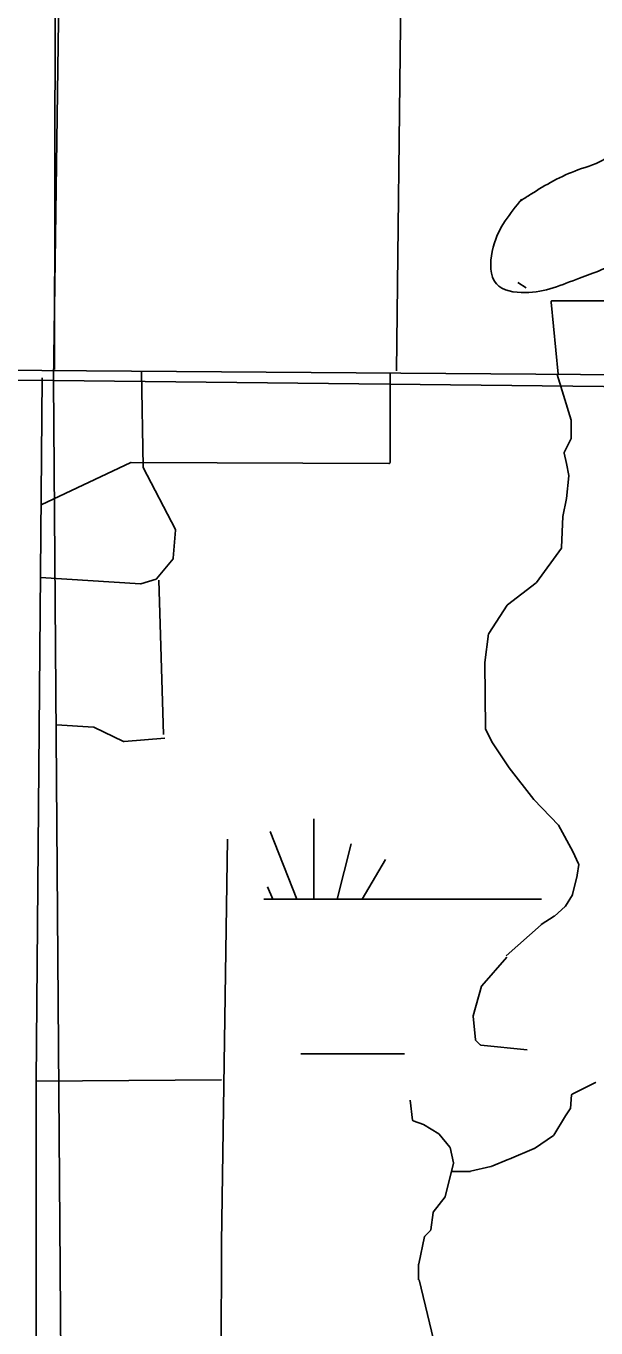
# Model space of a CAD drawing. Extents: x 408847 to 817539, y 923858 to 1151780.
# Drawn here: x 505146 to 507356, y 1063617 to 1068670 of the extents above; entities that cross this region are included whole.
import ezdxf

# ---------------------------------------------------------------- set-up
doc = ezdxf.new("R2010")
doc.units = 0
for name, color, linetype in [('Lakes and Ponds', 7, 'Continuous'), ('Level 12', 7, 'Continuous'), ('Local Roads Improved', 7, 'Continuous'), ('Local Roads Paved', 7, 'Continuous'), ('Section Lines', 7, 'Continuous'), ('State Routes Highway Center Lines', 7, 'Continuous'), ('Swamps', 7, 'Continuous')]:
    doc.layers.add(name, color=color, linetype=linetype)

msp = doc.modelspace()

# ---------------------------------------------------------------- linework, layer by layer
at = {"layer": 'Lakes and Ponds'}
msp.add_line((507065.5, 1067993.6), (507068.3, 1067998.4), dxfattribs=at)
msp.add_spline([(507068.3, 1067998.4), (507003.5, 1067913.6), (506953.4, 1067795.6), (506969.5, 1067669.6), (507081.5, 1067635.5), (507291.5, 1067691.6), (507451.5, 1067763.6), (507575.6, 1067907.6), (507637.6, 1068059.6), (507581.6, 1068129.6), (507563.6, 1068177.7), (507647.6, 1068243.7), (507697.6, 1068355.7), (507575.6, 1068433.7), (507465.6, 1068281.7), (507393.5, 1068157.6), (507285.5, 1068111.6), (507103.5, 1068017.6), (507065.5, 1067993.6)], degree=3, dxfattribs=at)
at = {"layer": 'Level 12'}
msp.add_line((507052.9, 1067674.2), (507084.7, 1067653.7), dxfattribs=at)
at = {"layer": 'Local Roads Improved'}
for p, q in [((505208.9, 1067304.4), (505184.5, 1064575.1)), ((505208.9, 1067304.4), (505184.5, 1064575.1)), ((505184.5, 1064575.1), (505185.2, 1063957.4)), ((505184.5, 1064575.1), (505185.2, 1063957.4)), ((505185.2, 1063957.4), (505179.1, 1060581.6)), ((505185.2, 1063957.4), (505179.1, 1060581.6))]:
    msp.add_line(p, q, dxfattribs=at)
at = {"layer": 'Local Roads Paved'}
for p, q in [((505260.3, 1069619), (505255.6, 1067337.1)), ((506609.1, 1069554.1), (506581.9, 1067332.4)), ((507181.4, 1067599), (507209, 1067318.4)), ((507932.9, 1067603.4), (507185.4, 1067603.4)), ((505593.5, 1067329.9), (505599.7, 1066959.1)), ((506557.1, 1067322.8), (506557.1, 1066976.2)), ((505208.9, 1067304.4), (505184.5, 1064575.1)), ((507205.2, 1067317.9), (507259.7, 1067140.6)), ((507259.9, 1067139.5), (507259.9, 1067070.9)), ((507259.5, 1067069.1), (507232.5, 1067015.2)), ((505552.2, 1066976.4), (505204.5, 1066812.4)), ((506553, 1066972.2), (505553.9, 1066976.8)), ((507232.2, 1067012.5), (507241.2, 1066971.9)), ((507241.2, 1066971.8), (507250.4, 1066925.7)), ((505600.1, 1066957.3), (505725.3, 1066716.2)), ((507250.5, 1066924.5), (507241.2, 1066836.5)), ((507241.2, 1066836.2), (507227.3, 1066766.6)), ((507227.2, 1066766), (507222.6, 1066646)), ((505725.7, 1066714), (505716.6, 1066604.3)), ((507221.8, 1066643.8), (507124.8, 1066509.8)), ((505715.7, 1066602.1), (505651.8, 1066524.6)), ((505589.6, 1066505), (505202, 1066529.2)), ((505649.9, 1066523.3), (505591.1, 1066505.2)), ((505660.4, 1066519), (505679.1, 1065920.9)), ((507124, 1066509), (507012.1, 1066423.5)), ((507011.2, 1066422.5), (506940.2, 1066312.4)), ((506939.6, 1066310.7), (506924.9, 1066200.4)), ((506924.9, 1066199.9), (506927.3, 1065943.5)), ((505263.5, 1065958.3), (505407.5, 1065949)), ((505408.9, 1065948.6), (505524, 1065893.3)), ((505526.1, 1065893), (505683.8, 1065906.9)), ((506927.8, 1065941.7), (506954.5, 1065888.3)), ((506954.7, 1065887.8), (507018.9, 1065791.6)), ((507019, 1065791.3), (507115, 1065668.5)), ((507115.3, 1065668.2), (507209.9, 1065569.2)), ((507210.6, 1065568.4), (507266.3, 1065466.2)), ((505926.6, 1065514.4), (505903.3, 1063949.2)), ((507266.4, 1065465.9), (507288.3, 1065418.5)), ((507288.7, 1065416.3), (507283.3, 1065374.2)), ((507283.2, 1065373.7), (507264.7, 1065299.8)), ((507236.4, 1065253.6), (507194.8, 1065215.3)), ((507264.3, 1065298.7), (507237.1, 1065254.4)), ((507194.2, 1065214.9), (507143.4, 1065182.6)), ((507142.9, 1065182.2), (507007.7, 1065060.9)), ((507010.1, 1065056.5), (506912.6, 1064945.1)), ((506911.7, 1064943.5), (506879.5, 1064828.3)), ((506879.4, 1064826.9), (506888.5, 1064735.6)), ((506889.6, 1064733.2), (506906.3, 1064716.5)), ((506908.7, 1064715.3), (507089.4, 1064696.8)), ((505903.3, 1064580), (505184.5, 1064575.1)), ((505184.5, 1064575.1), (505185.2, 1063957.4)), ((507353.9, 1064570.4), (507263.3, 1064525.1)), ((506635.5, 1064500.8), (506644.6, 1064423.9)), ((507261.1, 1064521.9), (507256.7, 1064469.1)), ((507256.1, 1064467.2), (507238, 1064440.1)), ((506647.3, 1064420.5), (506686.5, 1064407.5)), ((506687.3, 1064407.1), (506747, 1064370.3)), ((507237.9, 1064440), (507191.7, 1064366)), ((506748, 1064369.4), (506789, 1064319.3)), ((507190.6, 1064364.8), (507116.9, 1064314.1)), ((506789.8, 1064317.6), (506803.4, 1064258.7)), ((507116.2, 1064313.7), (507018.5, 1064271.8)), ((506948.1, 1064243.7), (506869.5, 1064225.2)), ((507018.4, 1064271.8), (506948.7, 1064243.9)), ((506868.6, 1064225.1), (506795.5, 1064225.1)), ((506770.4, 1064126.3), (506724.9, 1064067.1)), ((506724.1, 1064065.2), (506715.1, 1063997.5)), ((506714, 1063995.2), (506692.4, 1063973.6)), ((505185.2, 1063957.4), (505179.1, 1060581.6)), ((505904.3, 1063957.4), (505898.2, 1062064.7)), ((506691.3, 1063971.7), (506668.3, 1063865.8)), ((506668.2, 1063864.9), (506668.2, 1063804.6)), ((506670.2, 1063803.7), (506762.3, 1063422.8))]:
    msp.add_line(p, q, dxfattribs=at)
msp.add_lwpolyline([(506803.4, 1064256.9), (506785, 1064183.1), (506771.2, 1064127.8)], dxfattribs=at)
for centre, start, end in [((507185.4, 1067599.4), 90, 185.615), ((507255.9, 1067139.5), 0, 17.0952), ((507255.9, 1067070.9), 333.4456, 0), ((505553.9, 1066972.8), 89.7334, 115.2635), ((506553.1, 1066976.2), 269.7334, 0), ((507236.1, 1067013.4), 153.4456, 192.5232), ((507237.3, 1066971), 11.3048, 12.5232), ((505603.7, 1066959.2), 180.9544, 207.4288), ((507246.5, 1066924.9), 353.9938, 11.3048), ((507237.3, 1066837), 348.6952, 353.9938), ((507231.2, 1066765.8), 168.6952, 177.7984), ((505721.7, 1066714.4), 355.2386, 27.4288), ((507218.6, 1066646.2), 324.103, 357.7984), ((505712.6, 1066604.6), 320.5406, 355.2386), ((505648.7, 1066527.1), 287.1102, 320.5406), ((505589.9, 1066509), 266.422, 287.1102), ((507121.6, 1066512.1), 307.3581, 324.103), ((507014.5, 1066420.3), 127.3581, 147.2142), ((506943.6, 1066310.2), 147.2142, 172.4093), ((506928.9, 1066199.9), 172.4093, 180.5506), ((505407.2, 1065945), 64.3486, 86.3069), ((506931.3, 1065943.5), 180.5506, 206.553), ((505525.7, 1065897), 244.3486, 275.0448), ((506958.1, 1065890.1), 206.553, 213.6762), ((507022.2, 1065793.8), 213.6762, 217.9892), ((507118.2, 1065670.9), 217.9892, 223.7385), ((507207.1, 1065566.5), 28.5992, 43.7385), ((507262.8, 1065464.3), 24.7878, 28.5992), ((507284.7, 1065416.8), 352.7257, 24.7878), ((507279.3, 1065374.7), 345.97, 352.7257), ((507260.8, 1065300.8), 328.4717, 345.97), ((507233.7, 1065256.5), 312.5722, 328.4717), ((507192.1, 1065218.3), 302.4833, 312.5722), ((507145.6, 1065179.2), 122.4833, 131.8911), ((506915.6, 1064942.5), 138.8273, 164.3647), ((506883.4, 1064827.3), 164.3647, 185.708), ((506892.5, 1064736), 185.708, 224.9867), ((506909.1, 1064719.3), 224.9867, 264.1413), ((507355.7, 1064566.9), 91.0517, 116.5757), ((507265.1, 1064521.6), 116.5757, 175.2386), ((507252.7, 1064469.4), 326.3223, 355.2386), ((506648.5, 1064424.3), 186.7067, 251.557), ((506685.2, 1064403.7), 58.3806, 71.557), ((507241.3, 1064437.9), 146.3223, 148.0066), ((506744.9, 1064366.9), 39.2763, 58.3806), ((507188.3, 1064368.1), 304.521, 328.0066), ((506785.9, 1064316.7), 12.9888, 39.2763), ((507114.6, 1064317.4), 293.2083, 304.521), ((506799.5, 1064257.9), 345.97, 12.9888), ((506947.2, 1064247.6), 283.2465, 291.8106), ((507016.9, 1064275.5), 291.8106, 293.2083), ((506868.6, 1064229.1), 270, 283.2465), ((506767.3, 1064128.8), 322.4443, 345.97), ((506728.1, 1064064.7), 142.4443, 172.4089), ((506711.1, 1063998), 315.0133, 352.4089), ((506695.2, 1063970.8), 135.0133, 167.7408), ((506672.2, 1063864.9), 167.7408, 180)]:
    msp.add_arc(centre, 4, start, end, dxfattribs=at)
at = {"layer": 'Section Lines'}
for p, q in [((505326.1, 1072694.9), (505251.8, 1067294.2)), ((505251.8, 1067294.2), (499928.3, 1067332.9)), ((505292.7, 1061888.9), (505251.8, 1067294.2))]:
    msp.add_line(p, q, dxfattribs=at)
msp.add_lwpolyline([(505251.8, 1067294.2), (510582.8, 1067235.9)], dxfattribs=at)
at = {"layer": 'State Routes Highway Center Lines'}
msp.add_line((493817, 1067417.7), (507899, 1067312.8), dxfattribs=at)
at = {"layer": 'Swamps'}
for p, q in [((506261.4, 1065592.6), (506261.4, 1065281.6)), ((506406.4, 1065496), (506352.8, 1065281.5)), ((506539.3, 1065435.6), (506449.6, 1065281.8))]:
    msp.add_line(p, q, dxfattribs=at)
for points in [[(506092.2, 1065544.3), (506195.3, 1065281.6)], [(506082.3, 1065329.3), (506102.6, 1065281.6)], [(506067.4, 1065281.6), (507144.6, 1065281.6)], [(506211.8, 1064681.6), (506612.7, 1064681.6)]]:
    msp.add_lwpolyline(points, dxfattribs=at)

doc.saveas('drawing.dxf')
